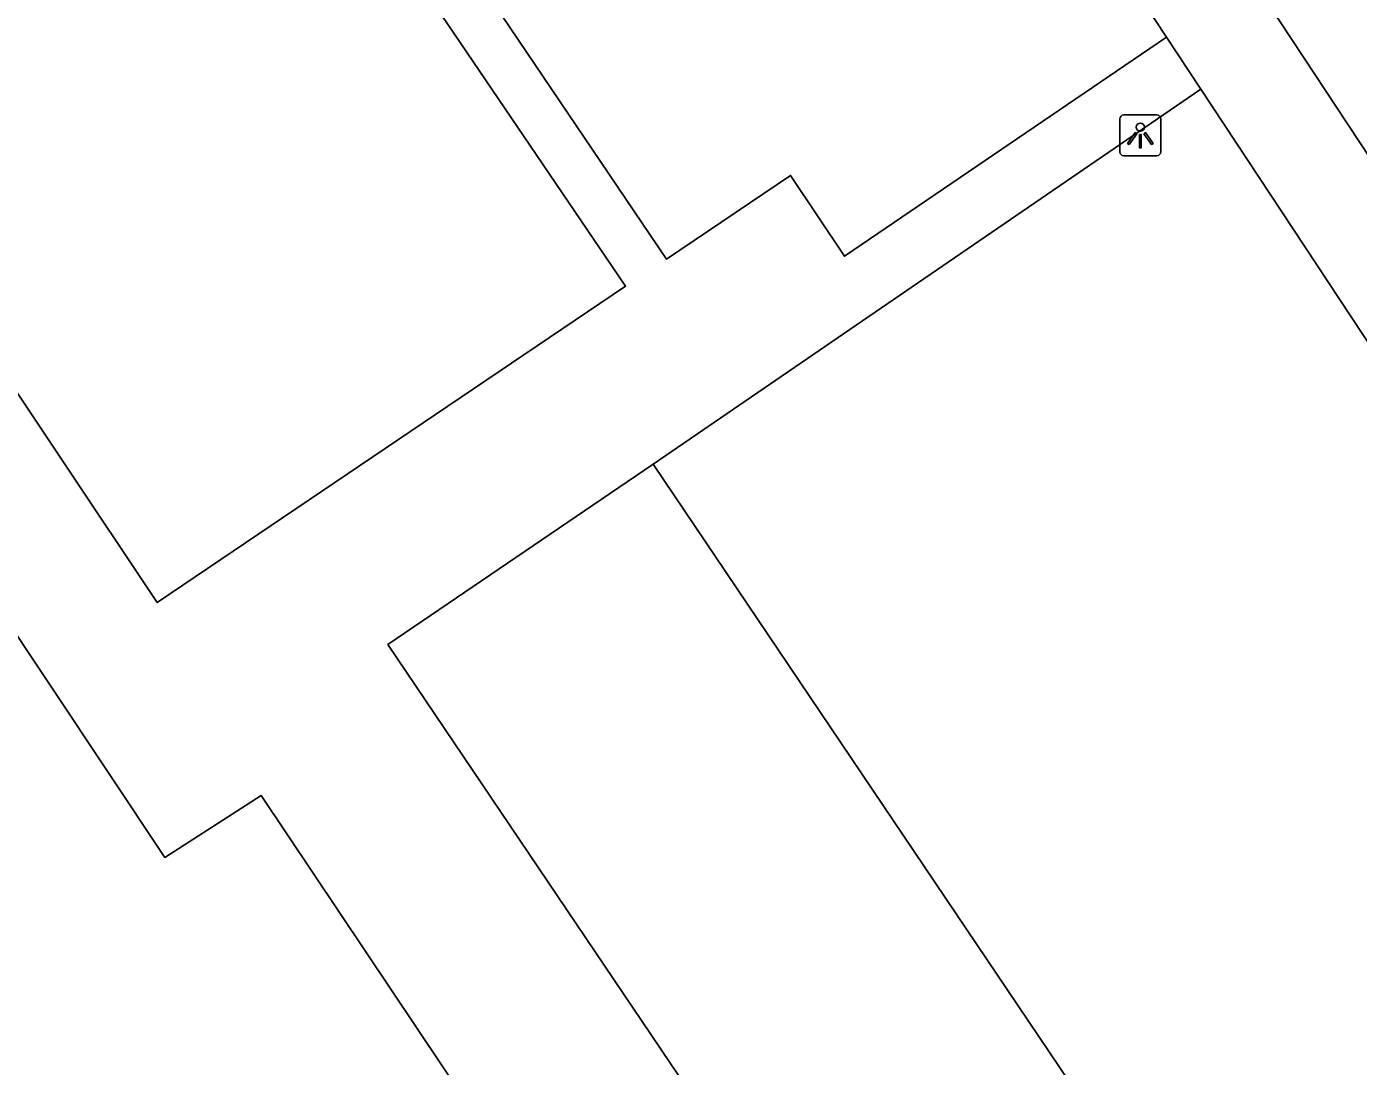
# Model space of a CAD drawing. Extents: x 158352 to 159489, y 383828 to 384597.
# Drawn here: x 158502.05 to 158534.57, y 384265.17 to 384290.56 of the extents above; entities that cross this region are included whole.
import ezdxf

# ---------------------------------------------------------------- set-up
doc = ezdxf.new("R2010")
doc.units = 0
for name, color, linetype in [('IMGEO_Lichtpunt', 7, 'Continuous'), ('IMGEO_Pand', 7, 'Continuous'), ('IMGEO_Voetgangersgebied_open', 7, 'Continuous'), ('IMGEO_Voetpad_open', 7, 'Continuous')]:
    doc.layers.add(name, color=color, linetype=linetype)

msp = doc.modelspace()

# ---------------------------------------------------------------- linework, layer by layer
at = {"layer": 'IMGEO_Lichtpunt'}
for p, q in [((158528.749, 384288.309), (158528.749, 384287.502)), ((158528.749, 384288.309), (158528.749, 384287.502)), ((158529.651, 384288.404), (158528.843, 384288.404)), ((158529.651, 384288.404), (158528.843, 384288.404)), ((158529.745, 384287.502), (158529.745, 384288.309)), ((158529.745, 384287.502), (158529.745, 384288.309)), ((158528.843, 384287.408), (158529.651, 384287.408)), ((158528.843, 384287.408), (158529.651, 384287.408))]:
    msp.add_line(p, q, dxfattribs=at)
for points in [[(158529.123, 384287.973), (158529.162, 384287.945), (158528.974, 384287.683), (158528.936, 384287.71), (158529.123, 384287.973)], [(158529.225, 384287.925), (158529.272, 384287.925), (158529.272, 384287.603), (158529.225, 384287.603), (158529.225, 384287.925)], [(158529.335, 384287.945), (158529.373, 384287.972), (158529.56, 384287.71), (158529.521, 384287.682), (158529.335, 384287.945)]]:
    msp.add_lwpolyline(points, dxfattribs=at)
msp.add_circle((158529.248, 384288.107), 0.0994, dxfattribs=at)
for centre, start, end in [((158528.843, 384288.309), 90, 180), ((158528.843, 384288.309), 90, 180), ((158529.651, 384288.309), 0, 90), ((158529.651, 384288.309), 0, 90), ((158528.843, 384287.502), 180, 270), ((158528.843, 384287.502), 180, 270), ((158529.651, 384287.502), 270, 0), ((158529.651, 384287.502), 270, 360)]:
    msp.add_arc(centre, 0.0946, start, end, dxfattribs=at)
at = {"layer": 'IMGEO_Pand'}
for points in [[(158491.41, 384297.213), (158505.242, 384276.495), (158516.679, 384284.22), (158510.008, 384294.056)], [(158517.35, 384279.873), (158510.875, 384275.468), (158526.501, 384252.301)], [(158534.353, 384254.495), (158534.419, 384254.54), (158517.35, 384279.873)]]:
    msp.add_lwpolyline(points, dxfattribs=at)
at = {"layer": 'IMGEO_Voetgangersgebied_open'}
for points in [[(158511.655, 384317.93), (158529.889, 384290.306)], [(158555.444, 384256.156), (158516.49, 384315.194)], [(158530.729, 384289.034), (158553.337, 384254.783)]]:
    msp.add_lwpolyline(points, dxfattribs=at)
at = {"layer": 'IMGEO_Voetpad_open'}
for points in [[(158522.563, 384249.7), (158522.362, 384250), (158507.781, 384271.779), (158505.428, 384270.27), (158488.719, 384295.389)], [(158510.008, 384294.056), (158511.043, 384294.711), (158517.674, 384284.885), (158520.706, 384286.929), (158522.024, 384284.953), (158529.889, 384290.306)], [(158529.889, 384290.306), (158530.729, 384289.034)], [(158530.729, 384289.034), (158517.35, 384279.873)]]:
    msp.add_lwpolyline(points, dxfattribs=at)

doc.saveas('drawing.dxf')
